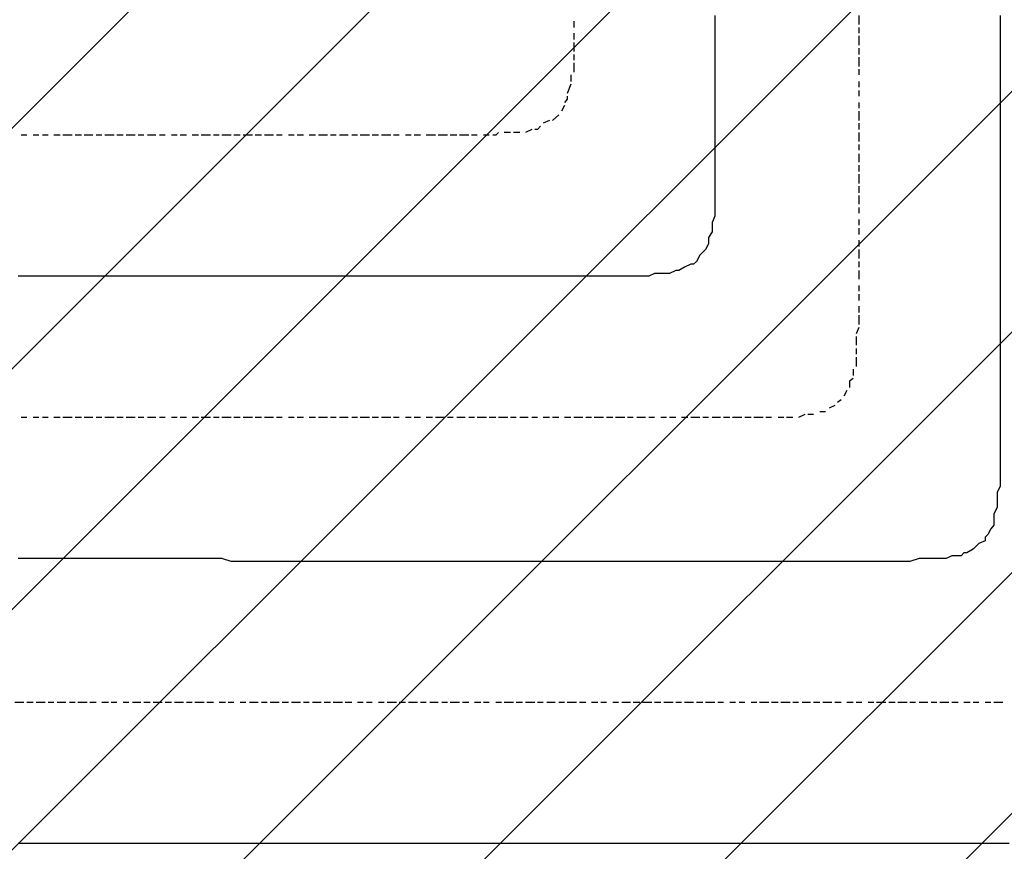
# Model space of a CAD drawing. Extents: x 997 to 109698, y 921 to 94021.
# Tile 641 of 656: x 29054 to 30442, y 51009 to 52182. Entities that reach past the tile are written whole.
import ezdxf

# ---------------------------------------------------------------- set-up
doc = ezdxf.new("R2010")
doc.units = 0
doc.header["$MEASUREMENT"] = 0
doc.layers.add('12', color=7, linetype='CONTINUOUS')
doc.layers.add('28', color=7, linetype='CONTINUOUS')

msp = doc.modelspace()

# ---------------------------------------------------------------- linework, layer by layer
at = {"layer": '12', "color": 1}
for p, q in [((29834.630503, 52179.563401), (29834.630503, 52170.563401)), ((30236.630503, 52187.563401), (30236.630503, 52174.563401)), ((29834.630503, 52162.563401), (29834.630503, 52153.563401)), ((30236.630503, 52170.563401), (30236.630503, 52162.563401)), ((29834.630503, 52149.563401), (29834.630503, 52136.563401)), ((30236.630503, 52158.563401), (30236.630503, 52145.563401)), ((30236.630503, 52141.563401), (30236.630503, 52132.563401)), ((29834.630503, 52132.563401), (29834.630503, 52124.563401)), ((29834.630503, 52120.563401), (29834.630503, 52107.563401)), ((30236.630503, 52128.563401), (30236.630503, 52115.563401)), ((30236.630503, 52111.563401), (30236.630503, 52103.563401)), ((29830.630503, 52103.563401), (29830.630503, 52094.563401)), ((30236.630503, 52094.563401), (30236.630503, 52086.563401)), ((29830.630503, 52090.563401), (29825.630503, 52077.563401)), ((30236.630503, 52081.563401), (30236.630503, 52073.563401)), ((30236.630503, 52064.563401), (30236.630503, 52056.563401)), ((29821.630503, 52060.563401), (29817.630503, 52052.563401)), ((30236.630503, 52052.563401), (30236.630503, 52039.563401)), ((29800.630503, 52039.563401), (29791.630503, 52035.563401)), ((29813.630503, 52047.563401), (29804.630503, 52039.563401)), ((29745.630503, 52022.563401), (29736.630503, 52022.563401)), ((29758.630503, 52022.563401), (29749.630503, 52022.563401)), ((29775.630503, 52026.563401), (29766.630503, 52022.563401)), ((30236.630503, 52035.563401), (30236.630503, 52026.563401)), ((30236.630503, 52022.563401), (30236.630503, 52009.563401)), ((29063.630503, 52018.563401), (29055.630503, 52018.563401)), ((29080.630503, 52018.563401), (29072.630503, 52018.563401)), ((29093.630503, 52018.563401), (29085.630503, 52018.563401)), ((29110.630503, 52018.563401), (29101.630503, 52018.563401)), ((29127.630503, 52018.563401), (29114.630503, 52018.563401)), ((29140.630503, 52018.563401), (29131.630503, 52018.563401)), ((29156.630503, 52018.563401), (29144.630503, 52018.563401)), ((29169.630503, 52018.563401), (29161.630503, 52018.563401)), ((29186.630503, 52018.563401), (29173.630503, 52018.563401)), ((29199.630503, 52018.563401), (29190.630503, 52018.563401)), ((29216.630503, 52018.563401), (29203.630503, 52018.563401)), ((29228.630503, 52018.563401), (29220.630503, 52018.563401)), ((29245.630503, 52018.563401), (29233.630503, 52018.563401)), ((29258.630503, 52018.563401), (29250.630503, 52018.563401)), ((29275.630503, 52018.563401), (29267.630503, 52018.563401)), ((29288.630503, 52018.563401), (29279.630503, 52018.563401)), ((29305.630503, 52018.563401), (29296.630503, 52018.563401)), ((29322.630503, 52018.563401), (29309.630503, 52018.563401)), ((29334.630503, 52018.563401), (29326.630503, 52018.563401)), ((29351.630503, 52018.563401), (29338.630503, 52018.563401)), ((29364.630503, 52018.563401), (29355.630503, 52018.563401)), ((29381.630503, 52018.563401), (29368.630503, 52018.563401)), ((29394.630503, 52018.563401), (29385.630503, 52018.563401)), ((29411.630503, 52018.563401), (29398.630503, 52018.563401)), ((29423.630503, 52018.563401), (29415.630503, 52018.563401)), ((29440.630503, 52018.563401), (29432.630503, 52018.563401)), ((29453.630503, 52018.563401), (29444.630503, 52018.563401)), ((29470.630503, 52018.563401), (29461.630503, 52018.563401)), ((29487.630503, 52018.563401), (29474.630503, 52018.563401)), ((29499.630503, 52018.563401), (29491.630503, 52018.563401)), ((29516.630503, 52018.563401), (29504.630503, 52018.563401)), ((29529.630503, 52018.563401), (29521.630503, 52018.563401)), ((29546.630503, 52018.563401), (29533.630503, 52018.563401)), ((29559.630503, 52018.563401), (29550.630503, 52018.563401)), ((29576.630503, 52018.563401), (29563.630503, 52018.563401)), ((29588.630503, 52018.563401), (29580.630503, 52018.563401)), ((29605.630503, 52018.563401), (29597.630503, 52018.563401)), ((29618.630503, 52018.563401), (29609.630503, 52018.563401)), ((29635.630503, 52018.563401), (29626.630503, 52018.563401)), ((29639.630503, 52018.563401), (29635.630503, 52018.563401)), ((29656.630503, 52018.563401), (29643.630503, 52018.563401)), ((29669.630503, 52018.563401), (29660.630503, 52018.563401)), ((29686.630503, 52018.563401), (29673.630503, 52018.563401)), ((29698.630503, 52018.563401), (29690.630503, 52018.563401)), ((29715.630503, 52018.563401), (29707.630503, 52018.563401)), ((30236.630503, 52005.563401), (30236.630503, 51997.563401)), ((30236.630503, 51992.563401), (30236.630503, 51980.563401)), ((30236.630503, 51976.563401), (30236.630503, 51967.563401)), ((30236.630503, 51963.563401), (30236.630503, 51950.563401)), ((30236.630503, 51946.563401), (30236.630503, 51937.563401)), ((30236.630503, 51933.563401), (30236.630503, 51921.563401)), ((30236.630503, 51916.563401), (30236.630503, 51908.563401)), ((30236.630503, 51899.563401), (30236.630503, 51891.563401)), ((30236.630503, 51887.563401), (30236.630503, 51878.563401)), ((30236.630503, 51870.563401), (30236.630503, 51861.563401)), ((30236.630503, 51857.563401), (30236.630503, 51844.563401)), ((30236.630503, 51840.563401), (30236.630503, 51832.563401)), ((30236.630503, 51827.563401), (30236.630503, 51819.563401)), ((30236.630503, 51819.563401), (30236.630503, 51815.563401)), ((30236.630503, 51806.563401), (30236.630503, 51798.563401)), ((30236.630503, 51794.563401), (30236.630503, 51785.563401)), ((30236.630503, 51777.563401), (30236.630503, 51768.563401)), ((30236.630503, 51764.563401), (30236.630503, 51751.563401)), ((30236.630503, 51747.563401), (30232.630503, 51738.563401)), ((30232.630503, 51734.563401), (30232.630503, 51722.563401)), ((30232.630503, 51717.563401), (30232.630503, 51709.563401)), ((30232.630503, 51705.563401), (30232.630503, 51692.563401)), ((30228.630503, 51688.563401), (30228.630503, 51679.563401)), ((30219.630503, 51658.563401), (30215.630503, 51650.563401)), ((30202.630503, 51637.563401), (30194.630503, 51633.563401)), ((30211.630503, 51645.563401), (30206.630503, 51641.563401)), ((29063.630503, 51620.563401), (29055.630503, 51620.563401)), ((29080.630503, 51620.563401), (29072.630503, 51620.563401)), ((29093.630503, 51620.563401), (29085.630503, 51620.563401)), ((29110.630503, 51620.563401), (29101.630503, 51620.563401)), ((29127.630503, 51620.563401), (29114.630503, 51620.563401)), ((29140.630503, 51620.563401), (29131.630503, 51620.563401)), ((29156.630503, 51620.563401), (29144.630503, 51620.563401)), ((29169.630503, 51620.563401), (29161.630503, 51620.563401)), ((29186.630503, 51620.563401), (29173.630503, 51620.563401)), ((29199.630503, 51620.563401), (29190.630503, 51620.563401)), ((29216.630503, 51620.563401), (29203.630503, 51620.563401)), ((29228.630503, 51620.563401), (29220.630503, 51620.563401)), ((29245.630503, 51620.563401), (29233.630503, 51620.563401)), ((29258.630503, 51620.563401), (29250.630503, 51620.563401)), ((29275.630503, 51620.563401), (29267.630503, 51620.563401)), ((29288.630503, 51620.563401), (29279.630503, 51620.563401)), ((29305.630503, 51620.563401), (29296.630503, 51620.563401)), ((29322.630503, 51620.563401), (29309.630503, 51620.563401)), ((29334.630503, 51620.563401), (29326.630503, 51620.563401)), ((29351.630503, 51620.563401), (29338.630503, 51620.563401)), ((29364.630503, 51620.563401), (29355.630503, 51620.563401)), ((29381.630503, 51620.563401), (29368.630503, 51620.563401)), ((29394.630503, 51620.563401), (29385.630503, 51620.563401)), ((29411.630503, 51620.563401), (29398.630503, 51620.563401)), ((29423.630503, 51620.563401), (29415.630503, 51620.563401)), ((29440.630503, 51620.563401), (29432.630503, 51620.563401)), ((29453.630503, 51620.563401), (29444.630503, 51620.563401)), ((29470.630503, 51620.563401), (29461.630503, 51620.563401)), ((29487.630503, 51620.563401), (29474.630503, 51620.563401)), ((29499.630503, 51620.563401), (29491.630503, 51620.563401)), ((29516.630503, 51620.563401), (29504.630503, 51620.563401)), ((29529.630503, 51620.563401), (29521.630503, 51620.563401)), ((29546.630503, 51620.563401), (29533.630503, 51620.563401)), ((29559.630503, 51620.563401), (29550.630503, 51620.563401)), ((29576.630503, 51620.563401), (29563.630503, 51620.563401)), ((29588.630503, 51620.563401), (29580.630503, 51620.563401)), ((29605.630503, 51620.563401), (29597.630503, 51620.563401)), ((29618.630503, 51620.563401), (29609.630503, 51620.563401)), ((29635.630503, 51620.563401), (29626.630503, 51620.563401)), ((29652.630503, 51620.563401), (29639.630503, 51620.563401)), ((29664.630503, 51620.563401), (29656.630503, 51620.563401)), ((29681.630503, 51620.563401), (29669.630503, 51620.563401)), ((29694.630503, 51620.563401), (29686.630503, 51620.563401)), ((29711.630503, 51620.563401), (29698.630503, 51620.563401)), ((29724.630503, 51620.563401), (29715.630503, 51620.563401)), ((29741.630503, 51620.563401), (29728.630503, 51620.563401)), ((29753.630503, 51620.563401), (29745.630503, 51620.563401)), ((29770.630503, 51620.563401), (29758.630503, 51620.563401)), ((29783.630503, 51620.563401), (29775.630503, 51620.563401)), ((29800.630503, 51620.563401), (29791.630503, 51620.563401)), ((29813.630503, 51620.563401), (29804.630503, 51620.563401)), ((29830.630503, 51620.563401), (29821.630503, 51620.563401)), ((29847.630503, 51620.563401), (29834.630503, 51620.563401)), ((29859.630503, 51620.563401), (29851.630503, 51620.563401)), ((29876.630503, 51620.563401), (29863.630503, 51620.563401)), ((29889.630503, 51620.563401), (29880.630503, 51620.563401)), ((29906.630503, 51620.563401), (29893.630503, 51620.563401)), ((29918.630503, 51620.563401), (29910.630503, 51620.563401)), ((29935.630503, 51620.563401), (29923.630503, 51620.563401)), ((29948.630503, 51620.563401), (29940.630503, 51620.563401)), ((29965.630503, 51620.563401), (29957.630503, 51620.563401)), ((29978.630503, 51620.563401), (29969.630503, 51620.563401)), ((29995.630503, 51620.563401), (29986.630503, 51620.563401)), ((30012.630503, 51620.563401), (29999.630503, 51620.563401)), ((30024.630503, 51620.563401), (30016.630503, 51620.563401)), ((30033.630503, 51620.563401), (30029.630503, 51620.563401)), ((30041.630503, 51620.563401), (30033.630503, 51620.563401)), ((30054.630503, 51620.563401), (30045.630503, 51620.563401)), ((30071.630503, 51620.563401), (30058.630503, 51620.563401)), ((30084.630503, 51620.563401), (30075.630503, 51620.563401)), ((30101.630503, 51620.563401), (30088.630503, 51620.563401)), ((30113.630503, 51620.563401), (30105.630503, 51620.563401)), ((30130.630503, 51620.563401), (30122.630503, 51620.563401)), ((30143.630503, 51620.563401), (30134.630503, 51620.563401)), ((30160.630503, 51624.563401), (30151.630503, 51620.563401)), ((30172.630503, 51624.563401), (30164.630503, 51624.563401)), ((30189.630503, 51628.563401), (30181.630503, 51628.563401)), ((29059.630503, 51218.563401), (29046.630503, 51218.563401)), ((29072.630503, 51218.563401), (29063.630503, 51218.563401)), ((29089.630503, 51218.563401), (29076.630503, 51218.563401)), ((29101.630503, 51218.563401), (29093.630503, 51218.563401)), ((29118.630503, 51218.563401), (29106.630503, 51218.563401)), ((29131.630503, 51218.563401), (29123.630503, 51218.563401)), ((29148.630503, 51218.563401), (29135.630503, 51218.563401)), ((29161.630503, 51218.563401), (29152.630503, 51218.563401)), ((29178.630503, 51218.563401), (29169.630503, 51218.563401)), ((29190.630503, 51218.563401), (29182.630503, 51218.563401)), ((29207.630503, 51218.563401), (29199.630503, 51218.563401)), ((29224.630503, 51218.563401), (29212.630503, 51218.563401)), ((29237.630503, 51218.563401), (29228.630503, 51218.563401)), ((29254.630503, 51218.563401), (29241.630503, 51218.563401)), ((29267.630503, 51218.563401), (29258.630503, 51218.563401)), ((29284.630503, 51218.563401), (29271.630503, 51218.563401)), ((29296.630503, 51218.563401), (29288.630503, 51218.563401)), ((29313.630503, 51218.563401), (29300.630503, 51218.563401)), ((29326.630503, 51218.563401), (29317.630503, 51218.563401)), ((29343.630503, 51218.563401), (29334.630503, 51218.563401)), ((29355.630503, 51218.563401), (29347.630503, 51218.563401)), ((29372.630503, 51218.563401), (29364.630503, 51218.563401)), ((29389.630503, 51218.563401), (29377.630503, 51218.563401)), ((29402.630503, 51218.563401), (29394.630503, 51218.563401)), ((29419.630503, 51218.563401), (29406.630503, 51218.563401)), ((29432.630503, 51218.563401), (29423.630503, 51218.563401)), ((29449.630503, 51218.563401), (29436.630503, 51218.563401)), ((29461.630503, 51218.563401), (29453.630503, 51218.563401)), ((29478.630503, 51218.563401), (29466.630503, 51218.563401)), ((29491.630503, 51218.563401), (29482.630503, 51218.563401)), ((29508.630503, 51218.563401), (29495.630503, 51218.563401)), ((29521.630503, 51218.563401), (29512.630503, 51218.563401)), ((29537.630503, 51218.563401), (29529.630503, 51218.563401)), ((29550.630503, 51218.563401), (29542.630503, 51218.563401)), ((29567.630503, 51218.563401), (29559.630503, 51218.563401)), ((29584.630503, 51218.563401), (29571.630503, 51218.563401)), ((29597.630503, 51218.563401), (29588.630503, 51218.563401)), ((29614.630503, 51218.563401), (29601.630503, 51218.563401)), ((29626.630503, 51218.563401), (29618.630503, 51218.563401)), ((29643.630503, 51218.563401), (29631.630503, 51218.563401)), ((29656.630503, 51218.563401), (29648.630503, 51218.563401)), ((29673.630503, 51218.563401), (29660.630503, 51218.563401)), ((29686.630503, 51218.563401), (29677.630503, 51218.563401)), ((29703.630503, 51218.563401), (29694.630503, 51218.563401)), ((29715.630503, 51218.563401), (29707.630503, 51218.563401)), ((29732.630503, 51218.563401), (29724.630503, 51218.563401)), ((29749.630503, 51218.563401), (29736.630503, 51218.563401)), ((29762.630503, 51218.563401), (29753.630503, 51218.563401)), ((29779.630503, 51218.563401), (29766.630503, 51218.563401)), ((29791.630503, 51218.563401), (29783.630503, 51218.563401)), ((29808.630503, 51218.563401), (29796.630503, 51218.563401)), ((29821.630503, 51218.563401), (29813.630503, 51218.563401)), ((29838.630503, 51218.563401), (29825.630503, 51218.563401)), ((29851.630503, 51218.563401), (29842.630503, 51218.563401)), ((29868.630503, 51218.563401), (29859.630503, 51218.563401)), ((29880.630503, 51218.563401), (29872.630503, 51218.563401)), ((29897.630503, 51218.563401), (29889.630503, 51218.563401)), ((29914.630503, 51218.563401), (29902.630503, 51218.563401)), ((29927.630503, 51218.563401), (29918.630503, 51218.563401)), ((29944.630503, 51218.563401), (29931.630503, 51218.563401)), ((29957.630503, 51218.563401), (29948.630503, 51218.563401)), ((29974.630503, 51218.563401), (29961.630503, 51218.563401)), ((29986.630503, 51218.563401), (29978.630503, 51218.563401)), ((30003.630503, 51218.563401), (29990.630503, 51218.563401)), ((30016.630503, 51218.563401), (30007.630503, 51218.563401)), ((30033.630503, 51218.563401), (30020.630503, 51218.563401)), ((30045.630503, 51218.563401), (30037.630503, 51218.563401)), ((30062.630503, 51218.563401), (30054.630503, 51218.563401)), ((30075.630503, 51218.563401), (30067.630503, 51218.563401)), ((30092.630503, 51218.563401), (30084.630503, 51218.563401)), ((30109.630503, 51218.563401), (30096.630503, 51218.563401)), ((30122.630503, 51218.563401), (30113.630503, 51218.563401)), ((30139.630503, 51218.563401), (30126.630503, 51218.563401)), ((30151.630503, 51218.563401), (30143.630503, 51218.563401)), ((30168.630503, 51218.563401), (30156.630503, 51218.563401)), ((30181.630503, 51218.563401), (30172.630503, 51218.563401)), ((30198.630503, 51218.563401), (30185.630503, 51218.563401)), ((30211.630503, 51218.563401), (30202.630503, 51218.563401)), ((30228.630503, 51218.563401), (30219.630503, 51218.563401)), ((30240.630503, 51218.563401), (30232.630503, 51218.563401)), ((30257.630503, 51218.563401), (30249.630503, 51218.563401)), ((30274.630503, 51218.563401), (30261.630503, 51218.563401)), ((30287.630503, 51218.563401), (30278.630503, 51218.563401)), ((30304.630503, 51218.563401), (30291.630503, 51218.563401)), ((30316.630503, 51218.563401), (30308.630503, 51218.563401)), ((30333.630503, 51218.563401), (30321.630503, 51218.563401)), ((30346.630503, 51218.563401), (30338.630503, 51218.563401)), ((30363.630503, 51218.563401), (30350.630503, 51218.563401)), ((30376.630503, 51218.563401), (30367.630503, 51218.563401)), ((30393.630503, 51218.563401), (30384.630503, 51218.563401)), ((30405.630503, 51218.563401), (30397.630503, 51218.563401)), ((30422.630503, 51218.563401), (30414.630503, 51218.563401)), ((30435.630503, 51218.563401), (30426.630503, 51218.563401)), ((30439.630503, 51218.563401), (30435.630503, 51218.563401))]:
    msp.add_line(p, q, dxfattribs=at)
at = {"layer": '12', "color": 5}
for p, q in [((30033.630503, 52187.563401), (30033.630503, 52174.563401)), ((30435.630503, 52187.563401), (30435.630503, 52174.563401)), ((30033.630503, 52174.563401), (30033.630503, 52166.563401)), ((30033.630503, 52166.563401), (30033.630503, 52158.563401)), ((30435.630503, 52174.563401), (30435.630503, 52166.563401)), ((30435.630503, 52166.563401), (30435.630503, 52158.563401)), ((30033.630503, 52158.563401), (30033.630503, 52145.563401)), ((30435.630503, 52158.563401), (30435.630503, 52145.563401)), ((30033.630503, 52145.563401), (30033.630503, 52136.563401)), ((30033.630503, 52136.563401), (30033.630503, 52128.563401)), ((30435.630503, 52145.563401), (30435.630503, 52136.563401)), ((30435.630503, 52136.563401), (30435.630503, 52128.563401)), ((30033.630503, 52128.563401), (30033.630503, 52115.563401)), ((30435.630503, 52128.563401), (30435.630503, 52115.563401)), ((30033.630503, 52115.563401), (30033.630503, 52107.563401)), ((30033.630503, 52107.563401), (30033.630503, 52098.563401)), ((30435.630503, 52115.563401), (30435.630503, 52107.563401)), ((30435.630503, 52107.563401), (30435.630503, 52094.563401)), ((30033.630503, 52098.563401), (30033.630503, 52086.563401)), ((30435.630503, 52094.563401), (30435.630503, 52086.563401)), ((30033.630503, 52086.563401), (30033.630503, 52077.563401)), ((30435.630503, 52086.563401), (30435.630503, 52077.563401)), ((30033.630503, 52077.563401), (30033.630503, 52064.563401)), ((30033.630503, 52064.563401), (30033.630503, 52056.563401)), ((30435.630503, 52077.563401), (30435.630503, 52064.563401)), ((30435.630503, 52064.563401), (30435.630503, 52056.563401)), ((30033.630503, 52056.563401), (30033.630503, 52047.563401)), ((30435.630503, 52056.563401), (30435.630503, 52047.563401)), ((30033.630503, 52047.563401), (30033.630503, 52035.563401)), ((30435.630503, 52047.563401), (30435.630503, 52035.563401)), ((30033.630503, 52035.563401), (30033.630503, 52026.563401)), ((30033.630503, 52026.563401), (30033.630503, 52018.563401)), ((30435.630503, 52035.563401), (30435.630503, 52026.563401)), ((30435.630503, 52026.563401), (30435.630503, 52018.563401)), ((30033.630503, 52018.563401), (30033.630503, 52014.563401)), ((30033.630503, 52014.563401), (30033.630503, 52005.563401)), ((30435.630503, 52018.563401), (30435.630503, 52005.563401)), ((30033.630503, 52005.563401), (30033.630503, 51992.563401)), ((30435.630503, 52005.563401), (30435.630503, 51997.563401)), ((30435.630503, 51997.563401), (30435.630503, 51984.563401)), ((30033.630503, 51992.563401), (30033.630503, 51984.563401)), ((30033.630503, 51984.563401), (30033.630503, 51971.563401)), ((30435.630503, 51984.563401), (30435.630503, 51976.563401)), ((30033.630503, 51971.563401), (30033.630503, 51963.563401)), ((30435.630503, 51976.563401), (30435.630503, 51967.563401)), ((30435.630503, 51967.563401), (30435.630503, 51954.563401)), ((30033.630503, 51963.563401), (30033.630503, 51954.563401)), ((30033.630503, 51954.563401), (30033.630503, 51942.563401)), ((30435.630503, 51954.563401), (30435.630503, 51946.563401)), ((30033.630503, 51942.563401), (30033.630503, 51933.563401)), ((30435.630503, 51946.563401), (30435.630503, 51937.563401)), ((30033.630503, 51933.563401), (30033.630503, 51925.563401)), ((30033.630503, 51925.563401), (30033.630503, 51912.563401)), ((30435.630503, 51937.563401), (30435.630503, 51925.563401)), ((30435.630503, 51925.563401), (30435.630503, 51916.563401)), ((30033.630503, 51912.563401), (30033.630503, 51904.563401)), ((30435.630503, 51916.563401), (30435.630503, 51908.563401)), ((30033.630503, 51904.563401), (30029.630503, 51895.563401)), ((30435.630503, 51908.563401), (30435.630503, 51895.563401)), ((30029.630503, 51895.563401), (30029.630503, 51882.563401)), ((30435.630503, 51895.563401), (30435.630503, 51887.563401)), ((30435.630503, 51887.563401), (30435.630503, 51874.563401)), ((30029.630503, 51882.563401), (30024.630503, 51874.563401)), ((30024.630503, 51874.563401), (30024.630503, 51865.563401)), ((30435.630503, 51874.563401), (30435.630503, 51865.563401)), ((30024.630503, 51865.563401), (30020.630503, 51857.563401)), ((30435.630503, 51865.563401), (30435.630503, 51857.563401)), ((30435.630503, 51857.563401), (30435.630503, 51844.563401)), ((30012.630503, 51849.563401), (30007.630503, 51840.563401)), ((30435.630503, 51844.563401), (30435.630503, 51836.563401)), ((29999.630503, 51836.563401), (29990.630503, 51832.563401)), ((30435.630503, 51836.563401), (30435.630503, 51827.563401)), ((29059.630503, 51819.563401), (29051.630503, 51819.563401)), ((29072.630503, 51819.563401), (29059.630503, 51819.563401)), ((29080.630503, 51819.563401), (29072.630503, 51819.563401)), ((29089.630503, 51819.563401), (29080.630503, 51819.563401)), ((29101.630503, 51819.563401), (29089.630503, 51819.563401)), ((29110.630503, 51819.563401), (29101.630503, 51819.563401)), ((29118.630503, 51819.563401), (29110.630503, 51819.563401)), ((29131.630503, 51819.563401), (29118.630503, 51819.563401)), ((29140.630503, 51819.563401), (29131.630503, 51819.563401)), ((29148.630503, 51819.563401), (29140.630503, 51819.563401)), ((29161.630503, 51819.563401), (29148.630503, 51819.563401)), ((29169.630503, 51819.563401), (29161.630503, 51819.563401)), ((29178.630503, 51819.563401), (29169.630503, 51819.563401)), ((29190.630503, 51819.563401), (29178.630503, 51819.563401)), ((29199.630503, 51819.563401), (29190.630503, 51819.563401)), ((29212.630503, 51819.563401), (29199.630503, 51819.563401)), ((29220.630503, 51819.563401), (29212.630503, 51819.563401)), ((29228.630503, 51819.563401), (29220.630503, 51819.563401)), ((29241.630503, 51819.563401), (29228.630503, 51819.563401)), ((29250.630503, 51819.563401), (29241.630503, 51819.563401)), ((29258.630503, 51819.563401), (29250.630503, 51819.563401)), ((29271.630503, 51819.563401), (29258.630503, 51819.563401)), ((29279.630503, 51819.563401), (29271.630503, 51819.563401)), ((29288.630503, 51819.563401), (29279.630503, 51819.563401)), ((29300.630503, 51819.563401), (29288.630503, 51819.563401)), ((29309.630503, 51819.563401), (29300.630503, 51819.563401)), ((29322.630503, 51819.563401), (29309.630503, 51819.563401)), ((29330.630503, 51819.563401), (29322.630503, 51819.563401)), ((29338.630503, 51819.563401), (29330.630503, 51819.563401)), ((29351.630503, 51819.563401), (29338.630503, 51819.563401)), ((29360.630503, 51819.563401), (29351.630503, 51819.563401)), ((29368.630503, 51819.563401), (29360.630503, 51819.563401)), ((29381.630503, 51819.563401), (29368.630503, 51819.563401)), ((29389.630503, 51819.563401), (29381.630503, 51819.563401)), ((29398.630503, 51819.563401), (29389.630503, 51819.563401)), ((29411.630503, 51819.563401), (29398.630503, 51819.563401)), ((29419.630503, 51819.563401), (29411.630503, 51819.563401)), ((29432.630503, 51819.563401), (29419.630503, 51819.563401)), ((29440.630503, 51819.563401), (29432.630503, 51819.563401)), ((29449.630503, 51819.563401), (29440.630503, 51819.563401)), ((29461.630503, 51819.563401), (29449.630503, 51819.563401)), ((29470.630503, 51819.563401), (29461.630503, 51819.563401)), ((29478.630503, 51819.563401), (29470.630503, 51819.563401)), ((29491.630503, 51819.563401), (29478.630503, 51819.563401)), ((29499.630503, 51819.563401), (29491.630503, 51819.563401)), ((29508.630503, 51819.563401), (29499.630503, 51819.563401)), ((29521.630503, 51819.563401), (29508.630503, 51819.563401)), ((29529.630503, 51819.563401), (29521.630503, 51819.563401)), ((29542.630503, 51819.563401), (29529.630503, 51819.563401)), ((29550.630503, 51819.563401), (29542.630503, 51819.563401)), ((29559.630503, 51819.563401), (29550.630503, 51819.563401)), ((29571.630503, 51819.563401), (29559.630503, 51819.563401)), ((29580.630503, 51819.563401), (29571.630503, 51819.563401)), ((29588.630503, 51819.563401), (29580.630503, 51819.563401)), ((29601.630503, 51819.563401), (29588.630503, 51819.563401)), ((29609.630503, 51819.563401), (29601.630503, 51819.563401)), ((29618.630503, 51819.563401), (29609.630503, 51819.563401)), ((29631.630503, 51819.563401), (29618.630503, 51819.563401)), ((29639.630503, 51819.563401), (29631.630503, 51819.563401)), ((29652.630503, 51819.563401), (29639.630503, 51819.563401)), ((29660.630503, 51819.563401), (29652.630503, 51819.563401)), ((29669.630503, 51819.563401), (29660.630503, 51819.563401)), ((29681.630503, 51819.563401), (29669.630503, 51819.563401)), ((29690.630503, 51819.563401), (29681.630503, 51819.563401)), ((29698.630503, 51819.563401), (29690.630503, 51819.563401)), ((29711.630503, 51819.563401), (29698.630503, 51819.563401)), ((29720.630503, 51819.563401), (29711.630503, 51819.563401)), ((29728.630503, 51819.563401), (29720.630503, 51819.563401)), ((29741.630503, 51819.563401), (29728.630503, 51819.563401)), ((29749.630503, 51819.563401), (29741.630503, 51819.563401)), ((29758.630503, 51819.563401), (29749.630503, 51819.563401)), ((29770.630503, 51819.563401), (29758.630503, 51819.563401)), ((29779.630503, 51819.563401), (29770.630503, 51819.563401)), ((29791.630503, 51819.563401), (29779.630503, 51819.563401)), ((29800.630503, 51819.563401), (29791.630503, 51819.563401)), ((29808.630503, 51819.563401), (29800.630503, 51819.563401)), ((29821.630503, 51819.563401), (29808.630503, 51819.563401)), ((29830.630503, 51819.563401), (29821.630503, 51819.563401)), ((29834.630503, 51819.563401), (29830.630503, 51819.563401)), ((29838.630503, 51819.563401), (29834.630503, 51819.563401)), ((29851.630503, 51819.563401), (29838.630503, 51819.563401)), ((29859.630503, 51819.563401), (29851.630503, 51819.563401)), ((29868.630503, 51819.563401), (29859.630503, 51819.563401)), ((29880.630503, 51819.563401), (29868.630503, 51819.563401)), ((29889.630503, 51819.563401), (29880.630503, 51819.563401)), ((29902.630503, 51819.563401), (29889.630503, 51819.563401)), ((29910.630503, 51819.563401), (29902.630503, 51819.563401)), ((29918.630503, 51819.563401), (29910.630503, 51819.563401)), ((29931.630503, 51819.563401), (29918.630503, 51819.563401)), ((29940.630503, 51819.563401), (29931.630503, 51819.563401)), ((29948.630503, 51823.563401), (29940.630503, 51819.563401)), ((29961.630503, 51823.563401), (29948.630503, 51823.563401)), ((29969.630503, 51823.563401), (29961.630503, 51823.563401)), ((29978.630503, 51827.563401), (29969.630503, 51823.563401)), ((30435.630503, 51827.563401), (30435.630503, 51815.563401)), ((30435.630503, 51815.563401), (30435.630503, 51806.563401)), ((30435.630503, 51806.563401), (30435.630503, 51798.563401)), ((30435.630503, 51798.563401), (30435.630503, 51785.563401)), ((30435.630503, 51785.563401), (30435.630503, 51777.563401)), ((30435.630503, 51777.563401), (30435.630503, 51768.563401)), ((30435.630503, 51768.563401), (30435.630503, 51755.563401)), ((30435.630503, 51755.563401), (30435.630503, 51747.563401)), ((30435.630503, 51747.563401), (30435.630503, 51734.563401)), ((30435.630503, 51734.563401), (30435.630503, 51726.563401)), ((30435.630503, 51726.563401), (30435.630503, 51717.563401)), ((30435.630503, 51717.563401), (30435.630503, 51705.563401)), ((30435.630503, 51705.563401), (30435.630503, 51696.563401)), ((30435.630503, 51696.563401), (30435.630503, 51688.563401)), ((30435.630503, 51688.563401), (30435.630503, 51675.563401)), ((30435.630503, 51675.563401), (30435.630503, 51666.563401)), ((30435.630503, 51666.563401), (30435.630503, 51658.563401)), ((30435.630503, 51658.563401), (30435.630503, 51645.563401)), ((30435.630503, 51645.563401), (30435.630503, 51637.563401)), ((30435.630503, 51637.563401), (30435.630503, 51624.563401)), ((30435.630503, 51624.563401), (30435.630503, 51620.563401)), ((30435.630503, 51620.563401), (30435.630503, 51612.563401)), ((30435.630503, 51612.563401), (30435.630503, 51603.563401)), ((30435.630503, 51603.563401), (30435.630503, 51595.563401)), ((30435.630503, 51595.563401), (30435.630503, 51582.563401)), ((30435.630503, 51582.563401), (30435.630503, 51573.563401)), ((30435.630503, 51573.563401), (30435.630503, 51565.563401)), ((30435.630503, 51565.563401), (30435.630503, 51552.563401)), ((30435.630503, 51552.563401), (30435.630503, 51544.563401)), ((30435.630503, 51544.563401), (30435.630503, 51531.563401)), ((30435.630503, 51523.563401), (30431.630503, 51514.563401)), ((30435.630503, 51531.563401), (30435.630503, 51523.563401)), ((30431.630503, 51514.563401), (30431.630503, 51501.563401)), ((30431.630503, 51501.563401), (30431.630503, 51493.563401)), ((30431.630503, 51493.563401), (30426.630503, 51484.563401)), ((30426.630503, 51484.563401), (30426.630503, 51472.563401)), ((30422.630503, 51463.563401), (30418.630503, 51455.563401)), ((30414.630503, 51446.563401), (30405.630503, 51442.563401)), ((30367.630503, 51425.563401), (30359.630503, 51421.563401)), ((30380.630503, 51425.563401), (30367.630503, 51425.563401)), ((30397.630503, 51434.563401), (30388.630503, 51429.563401)), ((29059.630503, 51421.563401), (29051.630503, 51421.563401)), ((29072.630503, 51421.563401), (29059.630503, 51421.563401)), ((29080.630503, 51421.563401), (29072.630503, 51421.563401)), ((29089.630503, 51421.563401), (29080.630503, 51421.563401)), ((29101.630503, 51421.563401), (29089.630503, 51421.563401)), ((29110.630503, 51421.563401), (29101.630503, 51421.563401)), ((29118.630503, 51421.563401), (29110.630503, 51421.563401)), ((29131.630503, 51421.563401), (29118.630503, 51421.563401)), ((29140.630503, 51421.563401), (29131.630503, 51421.563401)), ((29148.630503, 51421.563401), (29140.630503, 51421.563401)), ((29161.630503, 51421.563401), (29148.630503, 51421.563401)), ((29169.630503, 51421.563401), (29161.630503, 51421.563401)), ((29178.630503, 51421.563401), (29169.630503, 51421.563401)), ((29190.630503, 51421.563401), (29178.630503, 51421.563401)), ((29199.630503, 51421.563401), (29190.630503, 51421.563401)), ((29212.630503, 51421.563401), (29199.630503, 51421.563401)), ((29220.630503, 51421.563401), (29212.630503, 51421.563401)), ((29228.630503, 51421.563401), (29220.630503, 51421.563401)), ((29241.630503, 51421.563401), (29228.630503, 51421.563401)), ((29250.630503, 51421.563401), (29241.630503, 51421.563401)), ((29258.630503, 51421.563401), (29250.630503, 51421.563401)), ((29271.630503, 51421.563401), (29258.630503, 51421.563401)), ((29279.630503, 51421.563401), (29271.630503, 51421.563401)), ((29288.630503, 51421.563401), (29279.630503, 51421.563401)), ((29300.630503, 51421.563401), (29288.630503, 51421.563401)), ((29309.630503, 51421.563401), (29300.630503, 51421.563401)), ((29322.630503, 51421.563401), (29309.630503, 51421.563401)), ((29330.630503, 51421.563401), (29322.630503, 51421.563401)), ((29338.630503, 51421.563401), (29330.630503, 51421.563401)), ((29351.630503, 51417.563401), (29338.630503, 51421.563401)), ((29360.630503, 51417.563401), (29351.630503, 51417.563401)), ((29368.630503, 51417.563401), (29360.630503, 51417.563401)), ((29381.630503, 51417.563401), (29368.630503, 51417.563401)), ((29389.630503, 51417.563401), (29381.630503, 51417.563401)), ((29398.630503, 51417.563401), (29389.630503, 51417.563401)), ((29411.630503, 51417.563401), (29398.630503, 51417.563401)), ((29419.630503, 51417.563401), (29411.630503, 51417.563401)), ((29432.630503, 51417.563401), (29419.630503, 51417.563401)), ((29440.630503, 51417.563401), (29432.630503, 51417.563401)), ((29449.630503, 51417.563401), (29440.630503, 51417.563401)), ((29461.630503, 51417.563401), (29449.630503, 51417.563401)), ((29470.630503, 51417.563401), (29461.630503, 51417.563401)), ((29478.630503, 51417.563401), (29470.630503, 51417.563401)), ((29491.630503, 51417.563401), (29478.630503, 51417.563401)), ((29499.630503, 51417.563401), (29491.630503, 51417.563401)), ((29508.630503, 51417.563401), (29499.630503, 51417.563401)), ((29521.630503, 51417.563401), (29508.630503, 51417.563401)), ((29529.630503, 51417.563401), (29521.630503, 51417.563401)), ((29542.630503, 51417.563401), (29529.630503, 51417.563401)), ((29550.630503, 51417.563401), (29542.630503, 51417.563401)), ((29559.630503, 51417.563401), (29550.630503, 51417.563401)), ((29571.630503, 51417.563401), (29559.630503, 51417.563401)), ((29580.630503, 51417.563401), (29571.630503, 51417.563401)), ((29588.630503, 51417.563401), (29580.630503, 51417.563401)), ((29601.630503, 51417.563401), (29588.630503, 51417.563401)), ((29609.630503, 51417.563401), (29601.630503, 51417.563401)), ((29618.630503, 51417.563401), (29609.630503, 51417.563401)), ((29631.630503, 51417.563401), (29618.630503, 51417.563401)), ((29639.630503, 51417.563401), (29631.630503, 51417.563401)), ((29652.630503, 51417.563401), (29639.630503, 51417.563401)), ((29660.630503, 51417.563401), (29652.630503, 51417.563401)), ((29669.630503, 51417.563401), (29660.630503, 51417.563401)), ((29681.630503, 51417.563401), (29669.630503, 51417.563401)), ((29690.630503, 51417.563401), (29681.630503, 51417.563401)), ((29698.630503, 51417.563401), (29690.630503, 51417.563401)), ((29711.630503, 51417.563401), (29698.630503, 51417.563401)), ((29720.630503, 51417.563401), (29711.630503, 51417.563401)), ((29728.630503, 51417.563401), (29720.630503, 51417.563401)), ((29741.630503, 51417.563401), (29728.630503, 51417.563401)), ((29749.630503, 51417.563401), (29741.630503, 51417.563401)), ((29758.630503, 51417.563401), (29749.630503, 51417.563401)), ((29770.630503, 51417.563401), (29758.630503, 51417.563401)), ((29779.630503, 51417.563401), (29770.630503, 51417.563401)), ((29791.630503, 51417.563401), (29779.630503, 51417.563401)), ((29800.630503, 51417.563401), (29791.630503, 51417.563401)), ((29808.630503, 51417.563401), (29800.630503, 51417.563401)), ((29821.630503, 51417.563401), (29808.630503, 51417.563401)), ((29830.630503, 51417.563401), (29821.630503, 51417.563401)), ((29838.630503, 51417.563401), (29830.630503, 51417.563401)), ((29851.630503, 51417.563401), (29838.630503, 51417.563401)), ((29859.630503, 51417.563401), (29851.630503, 51417.563401)), ((29868.630503, 51417.563401), (29859.630503, 51417.563401)), ((29880.630503, 51417.563401), (29868.630503, 51417.563401)), ((29889.630503, 51417.563401), (29880.630503, 51417.563401)), ((29902.630503, 51417.563401), (29889.630503, 51417.563401)), ((29910.630503, 51417.563401), (29902.630503, 51417.563401)), ((29918.630503, 51417.563401), (29910.630503, 51417.563401)), ((29931.630503, 51417.563401), (29918.630503, 51417.563401)), ((29940.630503, 51417.563401), (29931.630503, 51417.563401)), ((29948.630503, 51417.563401), (29940.630503, 51417.563401)), ((29961.630503, 51417.563401), (29948.630503, 51417.563401)), ((29969.630503, 51417.563401), (29961.630503, 51417.563401)), ((29978.630503, 51417.563401), (29969.630503, 51417.563401)), ((29990.630503, 51417.563401), (29978.630503, 51417.563401)), ((29999.630503, 51417.563401), (29990.630503, 51417.563401)), ((30012.630503, 51417.563401), (29999.630503, 51417.563401)), ((30020.630503, 51417.563401), (30012.630503, 51417.563401)), ((30029.630503, 51417.563401), (30020.630503, 51417.563401)), ((30041.630503, 51417.563401), (30029.630503, 51417.563401)), ((30050.630503, 51417.563401), (30041.630503, 51417.563401)), ((30058.630503, 51417.563401), (30050.630503, 51417.563401)), ((30071.630503, 51417.563401), (30058.630503, 51417.563401)), ((30079.630503, 51417.563401), (30071.630503, 51417.563401)), ((30088.630503, 51417.563401), (30079.630503, 51417.563401)), ((30101.630503, 51417.563401), (30088.630503, 51417.563401)), ((30109.630503, 51417.563401), (30101.630503, 51417.563401)), ((30122.630503, 51417.563401), (30109.630503, 51417.563401)), ((30130.630503, 51417.563401), (30122.630503, 51417.563401)), ((30139.630503, 51417.563401), (30130.630503, 51417.563401)), ((30151.630503, 51417.563401), (30139.630503, 51417.563401)), ((30160.630503, 51417.563401), (30151.630503, 51417.563401)), ((30168.630503, 51417.563401), (30160.630503, 51417.563401)), ((30181.630503, 51417.563401), (30168.630503, 51417.563401)), ((30189.630503, 51417.563401), (30181.630503, 51417.563401)), ((30198.630503, 51417.563401), (30189.630503, 51417.563401)), ((30211.630503, 51417.563401), (30198.630503, 51417.563401)), ((30219.630503, 51417.563401), (30211.630503, 51417.563401)), ((30232.630503, 51417.563401), (30219.630503, 51417.563401)), ((30236.630503, 51417.563401), (30232.630503, 51417.563401)), ((30240.630503, 51417.563401), (30236.630503, 51417.563401)), ((30249.630503, 51417.563401), (30240.630503, 51417.563401)), ((30261.630503, 51417.563401), (30249.630503, 51417.563401)), ((30270.630503, 51417.563401), (30261.630503, 51417.563401)), ((30278.630503, 51417.563401), (30270.630503, 51417.563401)), ((30291.630503, 51417.563401), (30278.630503, 51417.563401)), ((30299.630503, 51417.563401), (30291.630503, 51417.563401)), ((30308.630503, 51417.563401), (30299.630503, 51417.563401)), ((30321.630503, 51421.563401), (30308.630503, 51417.563401)), ((30329.630503, 51421.563401), (30321.630503, 51421.563401)), ((30338.630503, 51421.563401), (30329.630503, 51421.563401)), ((30350.630503, 51421.563401), (30338.630503, 51421.563401)), ((30359.630503, 51421.563401), (30350.630503, 51421.563401)), ((29059.630503, 51019.563401), (29051.630503, 51019.563401)), ((29072.630503, 51019.563401), (29059.630503, 51019.563401)), ((29080.630503, 51019.563401), (29072.630503, 51019.563401)), ((29089.630503, 51019.563401), (29080.630503, 51019.563401)), ((29101.630503, 51019.563401), (29089.630503, 51019.563401)), ((29110.630503, 51019.563401), (29101.630503, 51019.563401)), ((29118.630503, 51019.563401), (29110.630503, 51019.563401)), ((29131.630503, 51019.563401), (29118.630503, 51019.563401)), ((29140.630503, 51019.563401), (29131.630503, 51019.563401)), ((29148.630503, 51019.563401), (29140.630503, 51019.563401)), ((29161.630503, 51019.563401), (29148.630503, 51019.563401)), ((29169.630503, 51019.563401), (29161.630503, 51019.563401)), ((29178.630503, 51019.563401), (29169.630503, 51019.563401)), ((29190.630503, 51019.563401), (29178.630503, 51019.563401)), ((29199.630503, 51019.563401), (29190.630503, 51019.563401)), ((29212.630503, 51019.563401), (29199.630503, 51019.563401)), ((29220.630503, 51019.563401), (29212.630503, 51019.563401)), ((29228.630503, 51019.563401), (29220.630503, 51019.563401)), ((29241.630503, 51019.563401), (29228.630503, 51019.563401)), ((29250.630503, 51019.563401), (29241.630503, 51019.563401)), ((29258.630503, 51019.563401), (29250.630503, 51019.563401)), ((29271.630503, 51019.563401), (29258.630503, 51019.563401)), ((29279.630503, 51019.563401), (29271.630503, 51019.563401)), ((29288.630503, 51019.563401), (29279.630503, 51019.563401)), ((29300.630503, 51019.563401), (29288.630503, 51019.563401)), ((29309.630503, 51019.563401), (29300.630503, 51019.563401)), ((29322.630503, 51019.563401), (29309.630503, 51019.563401)), ((29330.630503, 51019.563401), (29322.630503, 51019.563401)), ((29338.630503, 51019.563401), (29330.630503, 51019.563401)), ((29351.630503, 51019.563401), (29338.630503, 51019.563401)), ((29360.630503, 51019.563401), (29351.630503, 51019.563401)), ((29368.630503, 51019.563401), (29360.630503, 51019.563401)), ((29381.630503, 51019.563401), (29368.630503, 51019.563401)), ((29389.630503, 51019.563401), (29381.630503, 51019.563401)), ((29398.630503, 51019.563401), (29389.630503, 51019.563401)), ((29411.630503, 51019.563401), (29398.630503, 51019.563401)), ((29419.630503, 51019.563401), (29411.630503, 51019.563401)), ((29432.630503, 51019.563401), (29419.630503, 51019.563401)), ((29440.630503, 51019.563401), (29432.630503, 51019.563401)), ((29449.630503, 51019.563401), (29440.630503, 51019.563401)), ((29461.630503, 51019.563401), (29449.630503, 51019.563401)), ((29470.630503, 51019.563401), (29461.630503, 51019.563401)), ((29478.630503, 51019.563401), (29470.630503, 51019.563401)), ((29491.630503, 51019.563401), (29478.630503, 51019.563401)), ((29499.630503, 51019.563401), (29491.630503, 51019.563401)), ((29508.630503, 51019.563401), (29499.630503, 51019.563401)), ((29521.630503, 51019.563401), (29508.630503, 51019.563401)), ((29529.630503, 51019.563401), (29521.630503, 51019.563401)), ((29542.630503, 51019.563401), (29529.630503, 51019.563401)), ((29550.630503, 51019.563401), (29542.630503, 51019.563401)), ((29559.630503, 51019.563401), (29550.630503, 51019.563401)), ((29571.630503, 51019.563401), (29559.630503, 51019.563401)), ((29580.630503, 51019.563401), (29571.630503, 51019.563401)), ((29588.630503, 51019.563401), (29580.630503, 51019.563401)), ((29601.630503, 51019.563401), (29588.630503, 51019.563401)), ((29609.630503, 51019.563401), (29601.630503, 51019.563401)), ((29618.630503, 51019.563401), (29609.630503, 51019.563401)), ((29631.630503, 51019.563401), (29618.630503, 51019.563401)), ((29639.630503, 51019.563401), (29631.630503, 51019.563401)), ((29652.630503, 51019.563401), (29639.630503, 51019.563401)), ((29660.630503, 51019.563401), (29652.630503, 51019.563401)), ((29669.630503, 51019.563401), (29660.630503, 51019.563401)), ((29681.630503, 51019.563401), (29669.630503, 51019.563401)), ((29690.630503, 51019.563401), (29681.630503, 51019.563401)), ((29698.630503, 51019.563401), (29690.630503, 51019.563401)), ((29711.630503, 51019.563401), (29698.630503, 51019.563401)), ((29720.630503, 51019.563401), (29711.630503, 51019.563401)), ((29728.630503, 51019.563401), (29720.630503, 51019.563401)), ((29741.630503, 51019.563401), (29728.630503, 51019.563401)), ((29749.630503, 51019.563401), (29741.630503, 51019.563401)), ((29758.630503, 51019.563401), (29749.630503, 51019.563401)), ((29770.630503, 51019.563401), (29758.630503, 51019.563401)), ((29779.630503, 51019.563401), (29770.630503, 51019.563401)), ((29791.630503, 51019.563401), (29779.630503, 51019.563401)), ((29800.630503, 51019.563401), (29791.630503, 51019.563401)), ((29808.630503, 51019.563401), (29800.630503, 51019.563401)), ((29821.630503, 51019.563401), (29808.630503, 51019.563401)), ((29830.630503, 51019.563401), (29821.630503, 51019.563401)), ((29838.630503, 51019.563401), (29830.630503, 51019.563401)), ((29851.630503, 51019.563401), (29838.630503, 51019.563401)), ((29859.630503, 51019.563401), (29851.630503, 51019.563401)), ((29868.630503, 51019.563401), (29859.630503, 51019.563401)), ((29880.630503, 51019.563401), (29868.630503, 51019.563401)), ((29889.630503, 51019.563401), (29880.630503, 51019.563401)), ((29902.630503, 51019.563401), (29889.630503, 51019.563401)), ((29910.630503, 51019.563401), (29902.630503, 51019.563401)), ((29918.630503, 51019.563401), (29910.630503, 51019.563401)), ((29931.630503, 51019.563401), (29918.630503, 51019.563401)), ((29940.630503, 51019.563401), (29931.630503, 51019.563401)), ((29948.630503, 51019.563401), (29940.630503, 51019.563401)), ((29961.630503, 51019.563401), (29948.630503, 51019.563401)), ((29969.630503, 51019.563401), (29961.630503, 51019.563401)), ((29978.630503, 51019.563401), (29969.630503, 51019.563401)), ((29990.630503, 51019.563401), (29978.630503, 51019.563401)), ((29999.630503, 51019.563401), (29990.630503, 51019.563401)), ((30012.630503, 51019.563401), (29999.630503, 51019.563401)), ((30020.630503, 51019.563401), (30012.630503, 51019.563401)), ((30029.630503, 51019.563401), (30020.630503, 51019.563401)), ((30041.630503, 51019.563401), (30029.630503, 51019.563401)), ((30050.630503, 51019.563401), (30041.630503, 51019.563401)), ((30058.630503, 51019.563401), (30050.630503, 51019.563401)), ((30071.630503, 51019.563401), (30058.630503, 51019.563401)), ((30079.630503, 51019.563401), (30071.630503, 51019.563401)), ((30088.630503, 51019.563401), (30079.630503, 51019.563401)), ((30101.630503, 51019.563401), (30088.630503, 51019.563401)), ((30109.630503, 51019.563401), (30101.630503, 51019.563401)), ((30122.630503, 51019.563401), (30109.630503, 51019.563401)), ((30130.630503, 51019.563401), (30122.630503, 51019.563401)), ((30139.630503, 51019.563401), (30130.630503, 51019.563401)), ((30151.630503, 51019.563401), (30139.630503, 51019.563401)), ((30160.630503, 51019.563401), (30151.630503, 51019.563401)), ((30168.630503, 51019.563401), (30160.630503, 51019.563401)), ((30181.630503, 51019.563401), (30168.630503, 51019.563401)), ((30189.630503, 51019.563401), (30181.630503, 51019.563401)), ((30198.630503, 51019.563401), (30189.630503, 51019.563401)), ((30211.630503, 51019.563401), (30198.630503, 51019.563401)), ((30219.630503, 51019.563401), (30211.630503, 51019.563401)), ((30232.630503, 51019.563401), (30219.630503, 51019.563401)), ((30240.630503, 51019.563401), (30232.630503, 51019.563401)), ((30249.630503, 51019.563401), (30240.630503, 51019.563401)), ((30261.630503, 51019.563401), (30249.630503, 51019.563401)), ((30270.630503, 51019.563401), (30261.630503, 51019.563401)), ((30278.630503, 51019.563401), (30270.630503, 51019.563401)), ((30291.630503, 51019.563401), (30278.630503, 51019.563401)), ((30299.630503, 51019.563401), (30291.630503, 51019.563401)), ((30308.630503, 51019.563401), (30299.630503, 51019.563401)), ((30321.630503, 51019.563401), (30308.630503, 51019.563401)), ((30329.630503, 51019.563401), (30321.630503, 51019.563401)), ((30338.630503, 51019.563401), (30329.630503, 51019.563401)), ((30350.630503, 51019.563401), (30338.630503, 51019.563401)), ((30359.630503, 51019.563401), (30350.630503, 51019.563401)), ((30371.630503, 51019.563401), (30359.630503, 51019.563401)), ((30380.630503, 51019.563401), (30371.630503, 51019.563401)), ((30388.630503, 51019.563401), (30380.630503, 51019.563401)), ((30401.630503, 51019.563401), (30388.630503, 51019.563401)), ((30410.630503, 51019.563401), (30401.630503, 51019.563401)), ((30418.630503, 51019.563401), (30410.630503, 51019.563401)), ((30431.630503, 51019.563401), (30418.630503, 51019.563401)), ((30439.630503, 51019.563401), (30431.630503, 51019.563401)), ((30448.630503, 51019.563401), (30439.630503, 51019.563401))]:
    msp.add_line(p, q, dxfattribs=at)
at = {"layer": '12', "color": 1}
for points in [[(29825.630503, 52073.563401), (29825.630503, 52069.563401), (29821.630503, 52064.563401)], [(29728.630503, 52022.563401), (29724.630503, 52018.563401), (29720.630503, 52018.563401)], [(29787.630503, 52031.563401), (29783.630503, 52026.563401), (29779.630503, 52026.563401)], [(30228.630503, 51675.563401), (30223.630503, 51671.563401), (30223.630503, 51662.563401)]]:
    msp.add_lwpolyline(points, dxfattribs=at)
at = {"layer": '12', "color": 5}
for points in [[(30020.630503, 51857.563401), (30016.630503, 51853.563401), (30012.630503, 51849.563401)], [(29990.630503, 51832.563401), (29982.630503, 51827.563401), (29978.630503, 51827.563401)], [(30007.630503, 51840.563401), (30003.630503, 51836.563401), (29999.630503, 51836.563401)], [(30426.630503, 51472.563401), (30426.630503, 51468.563401), (30422.630503, 51463.563401)], [(30418.630503, 51455.563401), (30414.630503, 51451.563401), (30414.630503, 51446.563401)], [(30405.630503, 51442.563401), (30401.630503, 51438.563401), (30397.630503, 51434.563401)], [(30388.630503, 51429.563401), (30384.630503, 51429.563401), (30380.630503, 51425.563401)]]:
    msp.add_lwpolyline(points, dxfattribs=at)
at = {"layer": '28', "color": 2}
for p, q in [((14872.636205, 37858.563595), (35700.027847, 58685.955237)), ((14872.636205, 37519.15234), (36039.439102, 58685.955237)), ((14872.636205, 37179.741085), (36378.850357, 58685.955237)), ((36718.261612, 58685.955237), (14872.636205, 36840.32983)), ((36822.636205, 58450.918575), (14872.636205, 36500.918575)), ((36822.636205, 58111.50732), (14872.636205, 36161.50732)), ((36822.636205, 57772.096065), (14872.636205, 35822.096065)), ((14872.636205, 35482.68481), (36822.636205, 57432.68481))]:
    msp.add_line(p, q, dxfattribs=at)

doc.saveas('drawing.dxf')
